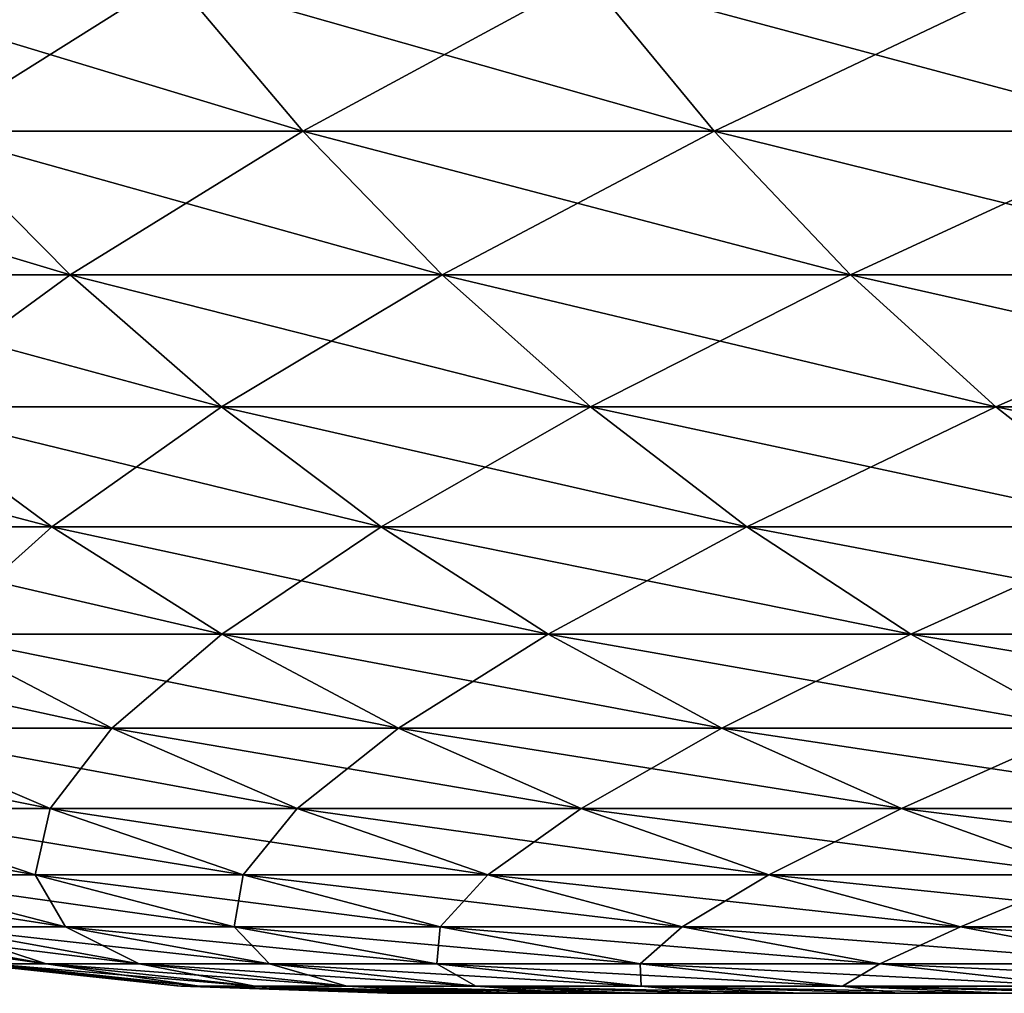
# Model space of a CAD drawing. Header units: millimetres. Extents: x -161 to 161, y -94 to 1149.
# Tile 298 of 656: x -9.687 to -9.186, y -93.6 to -93.105. Entities that reach past the tile are written whole.
import ezdxf

# ---------------------------------------------------------------- set-up
doc = ezdxf.new("R2010")
doc.units = ezdxf.units.MM
doc.header["$LTSCALE"] = 81.481481
for name, color, linetype in [('21', 7, 'CONTINUOUS'), ('24', 7, 'CONTINUOUS'), ('25', 7, 'CONTINUOUS')]:
    doc.layers.add(name, color=color, linetype=linetype)

msp = doc.modelspace()

# ---------------------------------------------------------------- linework, layer by layer
at = {"layer": '21', "color": 7, "linetype": 'CONTINUOUS', "true_color": 0x323232}
for points in [[(-9.49729, -93.6, -0.22357), (9.5, -93.6), (-9.5, -93.6), (-9.49729, -93.6, -0.22357)], [(-9.5, -93.6), (9.5, -93.6), (9.49729, -93.6, 0.22357), (-9.5, -93.6)], [(-9.49729, -93.6, 0.22357), (-9.5, -93.6), (9.49729, -93.6, 0.22357), (-9.49729, -93.6, 0.22357)], [(9.49729, -93.6, -0.22357), (9.5, -93.6), (-9.49729, -93.6, -0.22357), (9.49729, -93.6, -0.22357)], [(-9.48942, -93.6, -0.44643), (9.49729, -93.6, -0.22357), (-9.49729, -93.6, -0.22357), (-9.48942, -93.6, -0.44643)], [(-9.48942, -93.6, 0.44643), (-9.49729, -93.6, 0.22357), (9.48942, -93.6, 0.44643), (-9.48942, -93.6, 0.44643)], [(9.48942, -93.6, 0.44643), (-9.49729, -93.6, 0.22357), (9.49729, -93.6, 0.22357), (9.48942, -93.6, 0.44643)], [(9.48942, -93.6, -0.44643), (9.49729, -93.6, -0.22357), (-9.48942, -93.6, -0.44643), (9.48942, -93.6, -0.44643)], [(-9.47638, -93.6, -0.66859), (9.48942, -93.6, -0.44643), (-9.48942, -93.6, -0.44643), (-9.47638, -93.6, -0.66859)], [(-9.47638, -93.6, 0.66859), (-9.48942, -93.6, 0.44643), (9.47638, -93.6, 0.66859), (-9.47638, -93.6, 0.66859)], [(9.47638, -93.6, 0.66859), (-9.48942, -93.6, 0.44643), (9.48942, -93.6, 0.44643), (9.47638, -93.6, 0.66859)], [(9.47638, -93.6, -0.66859), (9.48942, -93.6, -0.44643), (-9.47638, -93.6, -0.66859), (9.47638, -93.6, -0.66859)], [(-9.45819, -93.6, -0.89004), (9.47638, -93.6, -0.66859), (-9.47638, -93.6, -0.66859), (-9.45819, -93.6, -0.89004)], [(-9.45819, -93.6, 0.89004), (-9.47638, -93.6, 0.66859), (9.45819, -93.6, 0.89004), (-9.45819, -93.6, 0.89004)], [(9.45819, -93.6, 0.89004), (-9.47638, -93.6, 0.66859), (9.47638, -93.6, 0.66859), (9.45819, -93.6, 0.89004)], [(9.45819, -93.6, -0.89004), (9.47638, -93.6, -0.66859), (-9.45819, -93.6, -0.89004), (9.45819, -93.6, -0.89004)], [(-9.43484, -93.6, -1.11078), (9.45819, -93.6, -0.89004), (-9.45819, -93.6, -0.89004), (-9.43484, -93.6, -1.11078)], [(-9.43484, -93.6, 1.11078), (-9.45819, -93.6, 0.89004), (9.43484, -93.6, 1.11078), (-9.43484, -93.6, 1.11078)], [(9.43484, -93.6, 1.11078), (-9.45819, -93.6, 0.89004), (9.45819, -93.6, 0.89004), (9.43484, -93.6, 1.11078)], [(9.43484, -93.6, -1.11078), (9.45819, -93.6, -0.89004), (-9.43484, -93.6, -1.11078), (9.43484, -93.6, -1.11078)], [(-9.40633, -93.6, -1.33081), (9.43484, -93.6, -1.11078), (-9.43484, -93.6, -1.11078), (-9.40633, -93.6, -1.33081)], [(-9.40633, -93.6, 1.33081), (-9.43484, -93.6, 1.11078), (9.40633, -93.6, 1.33081), (-9.40633, -93.6, 1.33081)], [(9.40633, -93.6, 1.33081), (-9.43484, -93.6, 1.11078), (9.43484, -93.6, 1.11078), (9.40633, -93.6, 1.33081)], [(9.40633, -93.6, -1.33081), (9.43484, -93.6, -1.11078), (-9.40633, -93.6, -1.33081), (9.40633, -93.6, -1.33081)], [(-9.3726, -93.6, -1.55041), (9.40633, -93.6, -1.33081), (-9.40633, -93.6, -1.33081), (-9.3726, -93.6, -1.55041)], [(-9.3726, -93.6, 1.55041), (-9.40633, -93.6, 1.33081), (9.3726, -93.6, 1.55041), (-9.3726, -93.6, 1.55041)], [(9.3726, -93.6, 1.55041), (-9.40633, -93.6, 1.33081), (9.40633, -93.6, 1.33081), (9.3726, -93.6, 1.55041)], [(9.3726, -93.6, -1.55041), (9.40633, -93.6, -1.33081), (-9.3726, -93.6, -1.55041), (9.3726, -93.6, -1.55041)], [(-9.33362, -93.6, -1.76972), (9.3726, -93.6, -1.55041), (-9.3726, -93.6, -1.55041), (-9.33362, -93.6, -1.76972)], [(-9.33362, -93.6, 1.76972), (-9.3726, -93.6, 1.55041), (9.33362, -93.6, 1.76972), (-9.33362, -93.6, 1.76972)], [(9.33362, -93.6, 1.76972), (-9.3726, -93.6, 1.55041), (9.3726, -93.6, 1.55041), (9.33362, -93.6, 1.76972)], [(9.33362, -93.6, -1.76972), (9.3726, -93.6, -1.55041), (-9.33362, -93.6, -1.76972), (9.33362, -93.6, -1.76972)], [(-9.28948, -93.6, -1.98836), (9.33362, -93.6, -1.76972), (-9.33362, -93.6, -1.76972), (-9.28948, -93.6, -1.98836)], [(-9.28948, -93.6, 1.98836), (-9.33362, -93.6, 1.76972), (9.28948, -93.6, 1.98836), (-9.28948, -93.6, 1.98836)], [(9.28948, -93.6, 1.98836), (-9.33362, -93.6, 1.76972), (9.33362, -93.6, 1.76972), (9.28948, -93.6, 1.98836)], [(9.28948, -93.6, -1.98836), (9.33362, -93.6, -1.76972), (-9.28948, -93.6, -1.98836), (9.28948, -93.6, -1.98836)], [(-9.24024, -93.6, -2.20597), (9.28948, -93.6, -1.98836), (-9.28948, -93.6, -1.98836), (-9.24024, -93.6, -2.20597)], [(-9.24024, -93.6, 2.20597), (-9.28948, -93.6, 1.98836), (9.24024, -93.6, 2.20597), (-9.24024, -93.6, 2.20597)], [(9.24024, -93.6, 2.20597), (-9.28948, -93.6, 1.98836), (9.28948, -93.6, 1.98836), (9.24024, -93.6, 2.20597)], [(9.24024, -93.6, -2.20597), (9.28948, -93.6, -1.98836), (-9.24024, -93.6, -2.20597), (9.24024, -93.6, -2.20597)], [(-9.18599, -93.6, -2.42217), (9.24024, -93.6, -2.20597), (-9.24024, -93.6, -2.20597), (-9.18599, -93.6, -2.42217)], [(-9.18599, -93.6, 2.42217), (-9.24024, -93.6, 2.20597), (9.18599, -93.6, 2.42217), (-9.18599, -93.6, 2.42217)], [(9.18599, -93.6, 2.42217), (-9.24024, -93.6, 2.20597), (9.24024, -93.6, 2.20597), (9.18599, -93.6, 2.42217)], [(-9.1268, -93.6, 2.63658), (-9.18599, -93.6, 2.42217), (9.1268, -93.6, 2.63658), (-9.1268, -93.6, 2.63658)], [(9.1268, -93.6, 2.63658), (-9.18599, -93.6, 2.42217), (9.18599, -93.6, 2.42217), (9.1268, -93.6, 2.63658)]]:
    msp.add_3dface(points, dxfattribs=at)
at = {"layer": '24', "color": 7, "linetype": 'CONTINUOUS', "true_color": 0x323232}
for points in [[(-9.60897, -93.08302, 4.55283), (-9.80095, -93.08302, 4.12334), (-9.54292, -93.16142, 4.52154), (-9.60897, -93.08302, 4.55283)], [(-9.54292, -93.16142, 4.52154), (-9.80095, -93.08302, 4.12334), (-9.73358, -93.16142, 4.095), (-9.54292, -93.16142, 4.52154)], [(-9.39817, -93.08302, 4.97342), (-9.60897, -93.08302, 4.55283), (-9.33357, -93.16142, 4.93923), (-9.39817, -93.08302, 4.97342)], [(-9.33357, -93.16142, 4.93923), (-9.60897, -93.08302, 4.55283), (-9.54292, -93.16142, 4.52154), (-9.33357, -93.16142, 4.93923)], [(-9.16898, -93.08302, 5.38426), (-9.39817, -93.08302, 4.97342), (-9.10596, -93.16142, 5.34725), (-9.16898, -93.08302, 5.38426)], [(-9.10596, -93.16142, 5.34725), (-9.39817, -93.08302, 4.97342), (-9.33357, -93.16142, 4.93923), (-9.10596, -93.16142, 5.34725)], [(-9.73358, -93.16142, 4.095), (-9.90519, -93.16142, 3.66044), (-9.66122, -93.2344, 4.06456), (-9.73358, -93.16142, 4.095)], [(-9.66122, -93.2344, 4.06456), (-9.90519, -93.16142, 3.66044), (-9.83155, -93.2344, 3.63323), (-9.66122, -93.2344, 4.06456)], [(-9.54292, -93.16142, 4.52154), (-9.73358, -93.16142, 4.095), (-9.47197, -93.2344, 4.48793), (-9.54292, -93.16142, 4.52154)], [(-9.47197, -93.2344, 4.48793), (-9.73358, -93.16142, 4.095), (-9.66122, -93.2344, 4.06456), (-9.47197, -93.2344, 4.48793)], [(-9.33357, -93.16142, 4.93923), (-9.54292, -93.16142, 4.52154), (-9.26419, -93.2344, 4.90251), (-9.33357, -93.16142, 4.93923)], [(-9.26419, -93.2344, 4.90251), (-9.54292, -93.16142, 4.52154), (-9.47197, -93.2344, 4.48793), (-9.26419, -93.2344, 4.90251)], [(-9.10596, -93.16142, 5.34725), (-9.33357, -93.16142, 4.93923), (-9.03826, -93.2344, 5.3075), (-9.10596, -93.16142, 5.34725)], [(-9.03826, -93.2344, 5.3075), (-9.33357, -93.16142, 4.93923), (-9.26419, -93.2344, 4.90251), (-9.03826, -93.2344, 5.3075)], [(-9.66122, -93.2344, 4.06456), (-9.83155, -93.2344, 3.63323), (-9.58424, -93.30158, 4.03217), (-9.66122, -93.2344, 4.06456)], [(-9.58424, -93.30158, 4.03217), (-9.83155, -93.2344, 3.63323), (-9.75322, -93.30158, 3.60428), (-9.58424, -93.30158, 4.03217)], [(-9.47197, -93.2344, 4.48793), (-9.66122, -93.2344, 4.06456), (-9.3965, -93.30158, 4.45217), (-9.47197, -93.2344, 4.48793)], [(-9.3965, -93.30158, 4.45217), (-9.66122, -93.2344, 4.06456), (-9.58424, -93.30158, 4.03217), (-9.3965, -93.30158, 4.45217)], [(-9.26419, -93.2344, 4.90251), (-9.47197, -93.2344, 4.48793), (-9.19037, -93.30158, 4.86345), (-9.26419, -93.2344, 4.90251)], [(-9.19037, -93.30158, 4.86345), (-9.47197, -93.2344, 4.48793), (-9.3965, -93.30158, 4.45217), (-9.19037, -93.30158, 4.86345)], [(-9.03826, -93.2344, 5.3075), (-9.26419, -93.2344, 4.90251), (-8.96625, -93.30158, 5.26521), (-9.03826, -93.2344, 5.3075)], [(-8.96625, -93.30158, 5.26521), (-9.26419, -93.2344, 4.90251), (-9.19037, -93.30158, 4.86345), (-8.96625, -93.30158, 5.26521)], [(-9.75322, -93.30158, 3.60428), (-9.9031, -93.30158, 3.16934), (-9.67058, -93.36263, 3.57374), (-9.75322, -93.30158, 3.60428)], [(-9.67058, -93.36263, 3.57374), (-9.9031, -93.30158, 3.16934), (-9.81919, -93.36263, 3.14248), (-9.67058, -93.36263, 3.57374)], [(-9.58424, -93.30158, 4.03217), (-9.75322, -93.30158, 3.60428), (-9.50304, -93.36263, 3.99801), (-9.58424, -93.30158, 4.03217)], [(-9.50304, -93.36263, 3.99801), (-9.75322, -93.30158, 3.60428), (-9.67058, -93.36263, 3.57374), (-9.50304, -93.36263, 3.99801)], [(-9.3965, -93.30158, 4.45217), (-9.58424, -93.30158, 4.03217), (-9.31689, -93.36263, 4.41445), (-9.3965, -93.30158, 4.45217)], [(-9.31689, -93.36263, 4.41445), (-9.58424, -93.30158, 4.03217), (-9.50304, -93.36263, 3.99801), (-9.31689, -93.36263, 4.41445)], [(-9.19037, -93.30158, 4.86345), (-9.3965, -93.30158, 4.45217), (-9.1125, -93.36263, 4.82224), (-9.19037, -93.30158, 4.86345)], [(-9.1125, -93.36263, 4.82224), (-9.3965, -93.30158, 4.45217), (-9.31689, -93.36263, 4.41445), (-9.1125, -93.36263, 4.82224)], [(-8.96625, -93.30158, 5.26521), (-9.19037, -93.30158, 4.86345), (-8.89028, -93.36263, 5.2206), (-8.96625, -93.30158, 5.26521)], [(-8.89028, -93.36263, 5.2206), (-9.19037, -93.30158, 4.86345), (-9.1125, -93.36263, 4.82224), (-8.89028, -93.36263, 5.2206)], [(-9.67058, -93.36263, 3.57374), (-9.81919, -93.36263, 3.14248), (-9.58407, -93.41724, 3.54177), (-9.67058, -93.36263, 3.57374)], [(-9.58407, -93.41724, 3.54177), (-9.81919, -93.36263, 3.14248), (-9.73135, -93.41724, 3.11437), (-9.58407, -93.41724, 3.54177)], [(-9.50304, -93.36263, 3.99801), (-9.67058, -93.36263, 3.57374), (-9.41802, -93.41724, 3.96224), (-9.50304, -93.36263, 3.99801)], [(-9.41802, -93.41724, 3.96224), (-9.67058, -93.36263, 3.57374), (-9.58407, -93.41724, 3.54177), (-9.41802, -93.41724, 3.96224)], [(-9.31689, -93.36263, 4.41445), (-9.50304, -93.36263, 3.99801), (-9.23354, -93.41724, 4.37495), (-9.31689, -93.36263, 4.41445)], [(-9.23354, -93.41724, 4.37495), (-9.50304, -93.36263, 3.99801), (-9.41802, -93.41724, 3.96224), (-9.23354, -93.41724, 4.37495)], [(-9.1125, -93.36263, 4.82224), (-9.31689, -93.36263, 4.41445), (-9.03098, -93.41724, 4.7791), (-9.1125, -93.36263, 4.82224)], [(-9.03098, -93.41724, 4.7791), (-9.31689, -93.36263, 4.41445), (-9.23354, -93.41724, 4.37495), (-9.03098, -93.41724, 4.7791)], [(-9.73135, -93.41724, 3.11437), (-9.85958, -93.41724, 2.68087), (-9.64002, -93.46511, 3.08514), (-9.73135, -93.41724, 3.11437)], [(-9.64002, -93.46511, 3.08514), (-9.85958, -93.41724, 2.68087), (-9.76705, -93.46511, 2.65571), (-9.64002, -93.46511, 3.08514)], [(-9.58407, -93.41724, 3.54177), (-9.73135, -93.41724, 3.11437), (-9.49412, -93.46511, 3.50853), (-9.58407, -93.41724, 3.54177)], [(-9.49412, -93.46511, 3.50853), (-9.73135, -93.41724, 3.11437), (-9.64002, -93.46511, 3.08514), (-9.49412, -93.46511, 3.50853)], [(-9.41802, -93.41724, 3.96224), (-9.58407, -93.41724, 3.54177), (-9.32963, -93.46511, 3.92505), (-9.41802, -93.41724, 3.96224)], [(-9.32963, -93.46511, 3.92505), (-9.58407, -93.41724, 3.54177), (-9.49412, -93.46511, 3.50853), (-9.32963, -93.46511, 3.92505)], [(-9.23354, -93.41724, 4.37495), (-9.41802, -93.41724, 3.96224), (-9.14688, -93.46511, 4.33389), (-9.23354, -93.41724, 4.37495)], [(-9.14688, -93.46511, 4.33389), (-9.41802, -93.41724, 3.96224), (-9.32963, -93.46511, 3.92505), (-9.14688, -93.46511, 4.33389)], [(-9.03098, -93.41724, 4.7791), (-9.23354, -93.41724, 4.37495), (-8.94622, -93.46511, 4.73425), (-9.03098, -93.41724, 4.7791)], [(-8.94622, -93.46511, 4.73425), (-9.23354, -93.41724, 4.37495), (-9.14688, -93.46511, 4.33389), (-8.94622, -93.46511, 4.73425)], [(-9.76705, -93.46511, 2.65571), (-9.87496, -93.46511, 2.22108), (-9.67145, -93.50602, 2.62972), (-9.76705, -93.46511, 2.65571)], [(-9.67145, -93.50602, 2.62972), (-9.87496, -93.46511, 2.22108), (-9.7783, -93.50602, 2.19934), (-9.67145, -93.50602, 2.62972)], [(-9.64002, -93.46511, 3.08514), (-9.76705, -93.46511, 2.65571), (-9.54566, -93.50602, 3.05494), (-9.64002, -93.46511, 3.08514)], [(-9.54566, -93.50602, 3.05494), (-9.76705, -93.46511, 2.65571), (-9.67145, -93.50602, 2.62972), (-9.54566, -93.50602, 3.05494)], [(-9.49412, -93.46511, 3.50853), (-9.64002, -93.46511, 3.08514), (-9.40119, -93.50602, 3.47419), (-9.49412, -93.46511, 3.50853)], [(-9.40119, -93.50602, 3.47419), (-9.64002, -93.46511, 3.08514), (-9.54566, -93.50602, 3.05494), (-9.40119, -93.50602, 3.47419)], [(-9.32963, -93.46511, 3.92505), (-9.49412, -93.46511, 3.50853), (-9.23831, -93.50602, 3.88664), (-9.32963, -93.46511, 3.92505)], [(-9.23831, -93.50602, 3.88664), (-9.49412, -93.46511, 3.50853), (-9.40119, -93.50602, 3.47419), (-9.23831, -93.50602, 3.88664)], [(-9.14688, -93.46511, 4.33389), (-9.32963, -93.46511, 3.92505), (-9.05735, -93.50602, 4.29147), (-9.14688, -93.46511, 4.33389)], [(-9.05735, -93.50602, 4.29147), (-9.32963, -93.46511, 3.92505), (-9.23831, -93.50602, 3.88664), (-9.05735, -93.50602, 4.29147)], [(-9.7783, -93.50602, 2.19934), (-9.86602, -93.50602, 1.76466), (-9.67904, -93.53975, 2.17702), (-9.7783, -93.50602, 2.19934)], [(-9.67904, -93.53975, 2.17702), (-9.86602, -93.50602, 1.76466), (-9.76587, -93.53975, 1.74675), (-9.67904, -93.53975, 2.17702)], [(-9.67145, -93.50602, 2.62972), (-9.7783, -93.50602, 2.19934), (-9.57327, -93.53975, 2.60302), (-9.67145, -93.50602, 2.62972)], [(-9.57327, -93.53975, 2.60302), (-9.7783, -93.50602, 2.19934), (-9.67904, -93.53975, 2.17702), (-9.57327, -93.53975, 2.60302)], [(-9.54566, -93.50602, 3.05494), (-9.67145, -93.50602, 2.62972), (-9.44876, -93.53975, 3.02393), (-9.54566, -93.50602, 3.05494)], [(-9.44876, -93.53975, 3.02393), (-9.67145, -93.50602, 2.62972), (-9.57327, -93.53975, 2.60302), (-9.44876, -93.53975, 3.02393)], [(-9.40119, -93.50602, 3.47419), (-9.54566, -93.50602, 3.05494), (-9.30576, -93.53975, 3.43892), (-9.40119, -93.50602, 3.47419)], [(-9.30576, -93.53975, 3.43892), (-9.54566, -93.50602, 3.05494), (-9.44876, -93.53975, 3.02393), (-9.30576, -93.53975, 3.43892)], [(-9.23831, -93.50602, 3.88664), (-9.40119, -93.50602, 3.47419), (-9.14453, -93.53975, 3.84718), (-9.23831, -93.50602, 3.88664)], [(-9.14453, -93.53975, 3.84718), (-9.40119, -93.50602, 3.47419), (-9.30576, -93.53975, 3.43892), (-9.14453, -93.53975, 3.84718)], [(-9.05735, -93.50602, 4.29147), (-9.23831, -93.50602, 3.88664), (-8.96541, -93.53975, 4.24791), (-9.05735, -93.50602, 4.29147)], [(-8.96541, -93.53975, 4.24791), (-9.23831, -93.50602, 3.88664), (-9.14453, -93.53975, 3.84718), (-8.96541, -93.53975, 4.24791)], [(-9.76587, -93.53975, 1.74675), (-9.83357, -93.53975, 1.31306), (-9.6636, -93.56613, 1.72846), (-9.76587, -93.53975, 1.74675)], [(-9.6636, -93.56613, 1.72846), (-9.83357, -93.53975, 1.31306), (-9.7306, -93.56613, 1.29931), (-9.6636, -93.56613, 1.72846)], [(-9.67904, -93.53975, 2.17702), (-9.76587, -93.53975, 1.74675), (-9.57769, -93.56613, 2.15422), (-9.67904, -93.53975, 2.17702)], [(-9.57769, -93.56613, 2.15422), (-9.76587, -93.53975, 1.74675), (-9.6636, -93.56613, 1.72846), (-9.57769, -93.56613, 2.15422)], [(-9.57327, -93.53975, 2.60302), (-9.67904, -93.53975, 2.17702), (-9.47303, -93.56613, 2.57576), (-9.57327, -93.53975, 2.60302)], [(-9.47303, -93.56613, 2.57576), (-9.67904, -93.53975, 2.17702), (-9.57769, -93.56613, 2.15422), (-9.47303, -93.56613, 2.57576)], [(-9.44876, -93.53975, 3.02393), (-9.57327, -93.53975, 2.60302), (-9.34982, -93.56613, 2.99227), (-9.44876, -93.53975, 3.02393)], [(-9.34982, -93.56613, 2.99227), (-9.57327, -93.53975, 2.60302), (-9.47303, -93.56613, 2.57576), (-9.34982, -93.56613, 2.99227)], [(-9.30576, -93.53975, 3.43892), (-9.44876, -93.53975, 3.02393), (-9.20831, -93.56613, 3.40291), (-9.30576, -93.53975, 3.43892)], [(-9.20831, -93.56613, 3.40291), (-9.44876, -93.53975, 3.02393), (-9.34982, -93.56613, 2.99227), (-9.20831, -93.56613, 3.40291)], [(-9.14453, -93.53975, 3.84718), (-9.30576, -93.53975, 3.43892), (-9.04877, -93.56613, 3.8069), (-9.14453, -93.53975, 3.84718)], [(-9.04877, -93.56613, 3.8069), (-9.30576, -93.53975, 3.43892), (-9.20831, -93.56613, 3.40291), (-9.04877, -93.56613, 3.8069)], [(-9.77855, -93.56613, 0.86762), (-9.80736, -93.56613, 0.43424), (-9.67346, -93.58502, 0.8583), (-9.77855, -93.56613, 0.86762)], [(-9.67346, -93.58502, 0.8583), (-9.80736, -93.56613, 0.43424), (-9.70195, -93.58502, 0.42957), (-9.67346, -93.58502, 0.8583)], [(-9.7306, -93.56613, 1.29931), (-9.77855, -93.56613, 0.86762), (-9.62602, -93.58502, 1.28535), (-9.7306, -93.56613, 1.29931)], [(-9.62602, -93.58502, 1.28535), (-9.77855, -93.56613, 0.86762), (-9.67346, -93.58502, 0.8583), (-9.62602, -93.58502, 1.28535)], [(-9.6636, -93.56613, 1.72846), (-9.7306, -93.56613, 1.29931), (-9.55974, -93.58502, 1.70988), (-9.6636, -93.56613, 1.72846)], [(-9.55974, -93.58502, 1.70988), (-9.7306, -93.56613, 1.29931), (-9.62602, -93.58502, 1.28535), (-9.55974, -93.58502, 1.70988)], [(-9.57769, -93.56613, 2.15422), (-9.6636, -93.56613, 1.72846), (-9.47475, -93.58502, 2.13107), (-9.57769, -93.56613, 2.15422)], [(-9.47475, -93.58502, 2.13107), (-9.6636, -93.56613, 1.72846), (-9.55974, -93.58502, 1.70988), (-9.47475, -93.58502, 2.13107)], [(-9.47303, -93.56613, 2.57576), (-9.57769, -93.56613, 2.15422), (-9.37122, -93.58502, 2.54808), (-9.47303, -93.56613, 2.57576)], [(-9.37122, -93.58502, 2.54808), (-9.57769, -93.56613, 2.15422), (-9.47475, -93.58502, 2.13107), (-9.37122, -93.58502, 2.54808)], [(-9.34982, -93.56613, 2.99227), (-9.47303, -93.56613, 2.57576), (-9.24933, -93.58502, 2.96011), (-9.34982, -93.56613, 2.99227)], [(-9.24933, -93.58502, 2.96011), (-9.47303, -93.56613, 2.57576), (-9.37122, -93.58502, 2.54808), (-9.24933, -93.58502, 2.96011)], [(-9.20831, -93.56613, 3.40291), (-9.34982, -93.56613, 2.99227), (-9.10935, -93.58502, 3.36634), (-9.20831, -93.56613, 3.40291)], [(-9.10935, -93.58502, 3.36634), (-9.34982, -93.56613, 2.99227), (-9.24933, -93.58502, 2.96011), (-9.10935, -93.58502, 3.36634)], [(-9.04877, -93.56613, 3.8069), (-9.20831, -93.56613, 3.40291), (-8.95152, -93.58502, 3.76598), (-9.04877, -93.56613, 3.8069)], [(-8.95152, -93.58502, 3.76598), (-9.20831, -93.56613, 3.40291), (-9.10935, -93.58502, 3.36634), (-8.95152, -93.58502, 3.76598)], [(-9.70195, -93.58502, 0.42957), (-9.71146, -93.58502), (-9.59547, -93.59633, 0.42486), (-9.70195, -93.58502, 0.42957)], [(-9.59547, -93.59633, 0.42486), (-9.71146, -93.58502), (-9.60701, -93.59618), (-9.59547, -93.59633, 0.42486)], [(-9.67346, -93.58502, 0.8583), (-9.70195, -93.58502, 0.42957), (-9.56729, -93.59633, 0.84888), (-9.67346, -93.58502, 0.8583)], [(-9.56729, -93.59633, 0.84888), (-9.70195, -93.58502, 0.42957), (-9.59547, -93.59633, 0.42486), (-9.56729, -93.59633, 0.84888)], [(-9.62602, -93.58502, 1.28535), (-9.67346, -93.58502, 0.8583), (-9.52037, -93.59633, 1.27124), (-9.62602, -93.58502, 1.28535)], [(-9.52037, -93.59633, 1.27124), (-9.67346, -93.58502, 0.8583), (-9.56729, -93.59633, 0.84888), (-9.52037, -93.59633, 1.27124)], [(-9.55974, -93.58502, 1.70988), (-9.62602, -93.58502, 1.28535), (-9.45482, -93.59633, 1.69112), (-9.55974, -93.58502, 1.70988)], [(-9.45482, -93.59633, 1.69112), (-9.62602, -93.58502, 1.28535), (-9.52037, -93.59633, 1.27124), (-9.45482, -93.59633, 1.69112)], [(-9.47475, -93.58502, 2.13107), (-9.55974, -93.58502, 1.70988), (-9.37077, -93.59633, 2.10768), (-9.47475, -93.58502, 2.13107)], [(-9.37077, -93.59633, 2.10768), (-9.55974, -93.58502, 1.70988), (-9.45482, -93.59633, 1.69112), (-9.37077, -93.59633, 2.10768)], [(-9.37122, -93.58502, 2.54808), (-9.47475, -93.58502, 2.13107), (-9.26836, -93.59633, 2.52012), (-9.37122, -93.58502, 2.54808)], [(-9.26836, -93.59633, 2.52012), (-9.47475, -93.58502, 2.13107), (-9.37077, -93.59633, 2.10768), (-9.26836, -93.59633, 2.52012)], [(-9.24933, -93.58502, 2.96011), (-9.37122, -93.58502, 2.54808), (-9.14782, -93.59633, 2.92762), (-9.24933, -93.58502, 2.96011)], [(-9.14782, -93.59633, 2.92762), (-9.37122, -93.58502, 2.54808), (-9.26836, -93.59633, 2.52012), (-9.14782, -93.59633, 2.92762)], [(-9.10935, -93.58502, 3.36634), (-9.24933, -93.58502, 2.96011), (-9.00937, -93.59633, 3.32939), (-9.10935, -93.58502, 3.36634)], [(-9.00937, -93.59633, 3.32939), (-9.24933, -93.58502, 2.96011), (-9.14782, -93.59633, 2.92762), (-9.00937, -93.59633, 3.32939)], [(-9.60487, -93.59633), (-9.59547, -93.59633, 0.42486), (-9.60701, -93.59618), (-9.60487, -93.59633)], [(-9.5, -93.6), (-9.49729, -93.6, 0.22357), (-9.60487, -93.59633), (-9.5, -93.6)], [(-9.49729, -93.6, 0.22357), (-9.59547, -93.59633, 0.42486), (-9.60487, -93.59633), (-9.49729, -93.6, 0.22357)], [(-9.49729, -93.6, 0.22357), (-9.48942, -93.6, 0.44643), (-9.59547, -93.59633, 0.42486), (-9.49729, -93.6, 0.22357)], [(-9.48942, -93.6, 0.44643), (-9.47638, -93.6, 0.66859), (-9.59547, -93.59633, 0.42486), (-9.48942, -93.6, 0.44643)], [(-9.47638, -93.6, 0.66859), (-9.56729, -93.59633, 0.84888), (-9.59547, -93.59633, 0.42486), (-9.47638, -93.6, 0.66859)], [(-9.47638, -93.6, 0.66859), (-9.45819, -93.6, 0.89004), (-9.56729, -93.59633, 0.84888), (-9.47638, -93.6, 0.66859)], [(-9.45819, -93.6, 0.89004), (-9.43484, -93.6, 1.11078), (-9.56729, -93.59633, 0.84888), (-9.45819, -93.6, 0.89004)], [(-9.43484, -93.6, 1.11078), (-9.52037, -93.59633, 1.27124), (-9.56729, -93.59633, 0.84888), (-9.43484, -93.6, 1.11078)], [(-9.43484, -93.6, 1.11078), (-9.40633, -93.6, 1.33081), (-9.52037, -93.59633, 1.27124), (-9.43484, -93.6, 1.11078)], [(-9.40633, -93.6, 1.33081), (-9.3726, -93.6, 1.55041), (-9.52037, -93.59633, 1.27124), (-9.40633, -93.6, 1.33081)], [(-9.3726, -93.6, 1.55041), (-9.45482, -93.59633, 1.69112), (-9.52037, -93.59633, 1.27124), (-9.3726, -93.6, 1.55041)], [(-9.3726, -93.6, 1.55041), (-9.33362, -93.6, 1.76972), (-9.45482, -93.59633, 1.69112), (-9.3726, -93.6, 1.55041)], [(-9.33362, -93.6, 1.76972), (-9.28948, -93.6, 1.98836), (-9.45482, -93.59633, 1.69112), (-9.33362, -93.6, 1.76972)], [(-9.28948, -93.6, 1.98836), (-9.37077, -93.59633, 2.10768), (-9.45482, -93.59633, 1.69112), (-9.28948, -93.6, 1.98836)], [(-9.28948, -93.6, 1.98836), (-9.24024, -93.6, 2.20597), (-9.37077, -93.59633, 2.10768), (-9.28948, -93.6, 1.98836)], [(-9.24024, -93.6, 2.20597), (-9.18599, -93.6, 2.42217), (-9.37077, -93.59633, 2.10768), (-9.24024, -93.6, 2.20597)], [(-9.18599, -93.6, 2.42217), (-9.26836, -93.59633, 2.52012), (-9.37077, -93.59633, 2.10768), (-9.18599, -93.6, 2.42217)], [(-9.18599, -93.6, 2.42217), (-9.1268, -93.6, 2.63658), (-9.26836, -93.59633, 2.52012), (-9.18599, -93.6, 2.42217)], [(-9.1268, -93.6, 2.63658), (-9.06261, -93.6, 2.84933), (-9.26836, -93.59633, 2.52012), (-9.1268, -93.6, 2.63658)], [(-9.06261, -93.6, 2.84933), (-9.14782, -93.59633, 2.92762), (-9.26836, -93.59633, 2.52012), (-9.06261, -93.6, 2.84933)]]:
    msp.add_3dface(points, dxfattribs=at)
at = {"layer": '25', "color": 7, "linetype": 'CONTINUOUS', "true_color": 0x323232}
for points in [[(-9.80095, -93.08302, -4.12334), (-9.60897, -93.08302, -4.55283), (-9.73358, -93.16142, -4.095), (-9.80095, -93.08302, -4.12334)], [(-9.73358, -93.16142, -4.095), (-9.60897, -93.08302, -4.55283), (-9.54292, -93.16142, -4.52154), (-9.73358, -93.16142, -4.095)], [(-9.60897, -93.08302, -4.55283), (-9.39817, -93.08302, -4.97342), (-9.54292, -93.16142, -4.52154), (-9.60897, -93.08302, -4.55283)], [(-9.54292, -93.16142, -4.52154), (-9.39817, -93.08302, -4.97342), (-9.33357, -93.16142, -4.93923), (-9.54292, -93.16142, -4.52154)], [(-9.39817, -93.08302, -4.97342), (-9.16898, -93.08302, -5.38426), (-9.33357, -93.16142, -4.93923), (-9.39817, -93.08302, -4.97342)], [(-9.33357, -93.16142, -4.93923), (-9.16898, -93.08302, -5.38426), (-9.10596, -93.16142, -5.34725), (-9.33357, -93.16142, -4.93923)], [(-9.83155, -93.2344, -3.63323), (-9.73358, -93.16142, -4.095), (-9.66122, -93.2344, -4.06456), (-9.83155, -93.2344, -3.63323)], [(-9.73358, -93.16142, -4.095), (-9.54292, -93.16142, -4.52154), (-9.66122, -93.2344, -4.06456), (-9.73358, -93.16142, -4.095)], [(-9.66122, -93.2344, -4.06456), (-9.54292, -93.16142, -4.52154), (-9.47197, -93.2344, -4.48793), (-9.66122, -93.2344, -4.06456)], [(-9.54292, -93.16142, -4.52154), (-9.33357, -93.16142, -4.93923), (-9.47197, -93.2344, -4.48793), (-9.54292, -93.16142, -4.52154)], [(-9.47197, -93.2344, -4.48793), (-9.33357, -93.16142, -4.93923), (-9.26419, -93.2344, -4.90251), (-9.47197, -93.2344, -4.48793)], [(-9.33357, -93.16142, -4.93923), (-9.10596, -93.16142, -5.34725), (-9.26419, -93.2344, -4.90251), (-9.33357, -93.16142, -4.93923)], [(-9.26419, -93.2344, -4.90251), (-9.10596, -93.16142, -5.34725), (-9.03826, -93.2344, -5.3075), (-9.26419, -93.2344, -4.90251)], [(-9.83155, -93.2344, -3.63323), (-9.66122, -93.2344, -4.06456), (-9.75322, -93.30158, -3.60428), (-9.83155, -93.2344, -3.63323)], [(-9.75322, -93.30158, -3.60428), (-9.66122, -93.2344, -4.06456), (-9.58424, -93.30158, -4.03217), (-9.75322, -93.30158, -3.60428)], [(-9.66122, -93.2344, -4.06456), (-9.47197, -93.2344, -4.48793), (-9.58424, -93.30158, -4.03217), (-9.66122, -93.2344, -4.06456)], [(-9.58424, -93.30158, -4.03217), (-9.47197, -93.2344, -4.48793), (-9.3965, -93.30158, -4.45217), (-9.58424, -93.30158, -4.03217)], [(-9.47197, -93.2344, -4.48793), (-9.26419, -93.2344, -4.90251), (-9.3965, -93.30158, -4.45217), (-9.47197, -93.2344, -4.48793)], [(-9.3965, -93.30158, -4.45217), (-9.26419, -93.2344, -4.90251), (-9.19037, -93.30158, -4.86345), (-9.3965, -93.30158, -4.45217)], [(-9.26419, -93.2344, -4.90251), (-9.03826, -93.2344, -5.3075), (-9.19037, -93.30158, -4.86345), (-9.26419, -93.2344, -4.90251)], [(-9.19037, -93.30158, -4.86345), (-9.03826, -93.2344, -5.3075), (-8.96625, -93.30158, -5.26521), (-9.19037, -93.30158, -4.86345)], [(-9.81919, -93.36263, -3.14248), (-9.75322, -93.30158, -3.60428), (-9.67058, -93.36263, -3.57374), (-9.81919, -93.36263, -3.14248)], [(-9.75322, -93.30158, -3.60428), (-9.58424, -93.30158, -4.03217), (-9.67058, -93.36263, -3.57374), (-9.75322, -93.30158, -3.60428)], [(-9.67058, -93.36263, -3.57374), (-9.58424, -93.30158, -4.03217), (-9.50304, -93.36263, -3.99801), (-9.67058, -93.36263, -3.57374)], [(-9.58424, -93.30158, -4.03217), (-9.3965, -93.30158, -4.45217), (-9.50304, -93.36263, -3.99801), (-9.58424, -93.30158, -4.03217)], [(-9.50304, -93.36263, -3.99801), (-9.3965, -93.30158, -4.45217), (-9.31689, -93.36263, -4.41445), (-9.50304, -93.36263, -3.99801)], [(-9.3965, -93.30158, -4.45217), (-9.19037, -93.30158, -4.86345), (-9.31689, -93.36263, -4.41445), (-9.3965, -93.30158, -4.45217)], [(-9.31689, -93.36263, -4.41445), (-9.19037, -93.30158, -4.86345), (-9.1125, -93.36263, -4.82224), (-9.31689, -93.36263, -4.41445)], [(-9.19037, -93.30158, -4.86345), (-8.96625, -93.30158, -5.26521), (-9.1125, -93.36263, -4.82224), (-9.19037, -93.30158, -4.86345)], [(-9.81919, -93.36263, -3.14248), (-9.67058, -93.36263, -3.57374), (-9.73135, -93.41724, -3.11437), (-9.81919, -93.36263, -3.14248)], [(-9.73135, -93.41724, -3.11437), (-9.67058, -93.36263, -3.57374), (-9.58407, -93.41724, -3.54177), (-9.73135, -93.41724, -3.11437)], [(-9.67058, -93.36263, -3.57374), (-9.50304, -93.36263, -3.99801), (-9.58407, -93.41724, -3.54177), (-9.67058, -93.36263, -3.57374)], [(-9.58407, -93.41724, -3.54177), (-9.50304, -93.36263, -3.99801), (-9.41802, -93.41724, -3.96224), (-9.58407, -93.41724, -3.54177)], [(-9.50304, -93.36263, -3.99801), (-9.31689, -93.36263, -4.41445), (-9.41802, -93.41724, -3.96224), (-9.50304, -93.36263, -3.99801)], [(-9.41802, -93.41724, -3.96224), (-9.31689, -93.36263, -4.41445), (-9.23354, -93.41724, -4.37495), (-9.41802, -93.41724, -3.96224)], [(-9.31689, -93.36263, -4.41445), (-9.1125, -93.36263, -4.82224), (-9.23354, -93.41724, -4.37495), (-9.31689, -93.36263, -4.41445)], [(-9.23354, -93.41724, -4.37495), (-9.1125, -93.36263, -4.82224), (-9.03098, -93.41724, -4.7791), (-9.23354, -93.41724, -4.37495)], [(-9.76705, -93.46511, -2.65571), (-9.73135, -93.41724, -3.11437), (-9.64002, -93.46511, -3.08514), (-9.76705, -93.46511, -2.65571)], [(-9.73135, -93.41724, -3.11437), (-9.58407, -93.41724, -3.54177), (-9.64002, -93.46511, -3.08514), (-9.73135, -93.41724, -3.11437)], [(-9.64002, -93.46511, -3.08514), (-9.58407, -93.41724, -3.54177), (-9.49412, -93.46511, -3.50853), (-9.64002, -93.46511, -3.08514)], [(-9.58407, -93.41724, -3.54177), (-9.41802, -93.41724, -3.96224), (-9.49412, -93.46511, -3.50853), (-9.58407, -93.41724, -3.54177)], [(-9.49412, -93.46511, -3.50853), (-9.41802, -93.41724, -3.96224), (-9.32963, -93.46511, -3.92505), (-9.49412, -93.46511, -3.50853)], [(-9.41802, -93.41724, -3.96224), (-9.23354, -93.41724, -4.37495), (-9.32963, -93.46511, -3.92505), (-9.41802, -93.41724, -3.96224)], [(-9.32963, -93.46511, -3.92505), (-9.23354, -93.41724, -4.37495), (-9.14688, -93.46511, -4.33389), (-9.32963, -93.46511, -3.92505)], [(-9.23354, -93.41724, -4.37495), (-9.03098, -93.41724, -4.7791), (-9.14688, -93.46511, -4.33389), (-9.23354, -93.41724, -4.37495)], [(-9.7783, -93.50602, -2.19934), (-9.76705, -93.46511, -2.65571), (-9.67145, -93.50602, -2.62972), (-9.7783, -93.50602, -2.19934)], [(-9.76705, -93.46511, -2.65571), (-9.64002, -93.46511, -3.08514), (-9.67145, -93.50602, -2.62972), (-9.76705, -93.46511, -2.65571)], [(-9.67145, -93.50602, -2.62972), (-9.64002, -93.46511, -3.08514), (-9.54566, -93.50602, -3.05494), (-9.67145, -93.50602, -2.62972)], [(-9.64002, -93.46511, -3.08514), (-9.49412, -93.46511, -3.50853), (-9.54566, -93.50602, -3.05494), (-9.64002, -93.46511, -3.08514)], [(-9.54566, -93.50602, -3.05494), (-9.49412, -93.46511, -3.50853), (-9.40119, -93.50602, -3.47419), (-9.54566, -93.50602, -3.05494)], [(-9.49412, -93.46511, -3.50853), (-9.32963, -93.46511, -3.92505), (-9.40119, -93.50602, -3.47419), (-9.49412, -93.46511, -3.50853)], [(-9.40119, -93.50602, -3.47419), (-9.32963, -93.46511, -3.92505), (-9.23831, -93.50602, -3.88664), (-9.40119, -93.50602, -3.47419)], [(-9.32963, -93.46511, -3.92505), (-9.14688, -93.46511, -4.33389), (-9.23831, -93.50602, -3.88664), (-9.32963, -93.46511, -3.92505)], [(-9.23831, -93.50602, -3.88664), (-9.14688, -93.46511, -4.33389), (-9.05735, -93.50602, -4.29147), (-9.23831, -93.50602, -3.88664)], [(-9.7783, -93.50602, -2.19934), (-9.67145, -93.50602, -2.62972), (-9.67904, -93.53975, -2.17702), (-9.7783, -93.50602, -2.19934)], [(-9.76587, -93.53975, -1.74675), (-9.7783, -93.50602, -2.19934), (-9.67904, -93.53975, -2.17702), (-9.76587, -93.53975, -1.74675)], [(-9.67904, -93.53975, -2.17702), (-9.67145, -93.50602, -2.62972), (-9.57327, -93.53975, -2.60302), (-9.67904, -93.53975, -2.17702)], [(-9.67145, -93.50602, -2.62972), (-9.54566, -93.50602, -3.05494), (-9.57327, -93.53975, -2.60302), (-9.67145, -93.50602, -2.62972)], [(-9.57327, -93.53975, -2.60302), (-9.54566, -93.50602, -3.05494), (-9.44876, -93.53975, -3.02393), (-9.57327, -93.53975, -2.60302)], [(-9.54566, -93.50602, -3.05494), (-9.40119, -93.50602, -3.47419), (-9.44876, -93.53975, -3.02393), (-9.54566, -93.50602, -3.05494)], [(-9.44876, -93.53975, -3.02393), (-9.40119, -93.50602, -3.47419), (-9.30576, -93.53975, -3.43892), (-9.44876, -93.53975, -3.02393)], [(-9.40119, -93.50602, -3.47419), (-9.23831, -93.50602, -3.88664), (-9.30576, -93.53975, -3.43892), (-9.40119, -93.50602, -3.47419)], [(-9.30576, -93.53975, -3.43892), (-9.23831, -93.50602, -3.88664), (-9.14453, -93.53975, -3.84718), (-9.30576, -93.53975, -3.43892)], [(-9.23831, -93.50602, -3.88664), (-9.05735, -93.50602, -4.29147), (-9.14453, -93.53975, -3.84718), (-9.23831, -93.50602, -3.88664)], [(-9.76587, -93.53975, -1.74675), (-9.67904, -93.53975, -2.17702), (-9.6636, -93.56613, -1.72846), (-9.76587, -93.53975, -1.74675)], [(-9.7306, -93.56613, -1.29931), (-9.76587, -93.53975, -1.74675), (-9.6636, -93.56613, -1.72846), (-9.7306, -93.56613, -1.29931)], [(-9.67904, -93.53975, -2.17702), (-9.57327, -93.53975, -2.60302), (-9.57769, -93.56613, -2.15422), (-9.67904, -93.53975, -2.17702)], [(-9.6636, -93.56613, -1.72846), (-9.67904, -93.53975, -2.17702), (-9.57769, -93.56613, -2.15422), (-9.6636, -93.56613, -1.72846)], [(-9.57769, -93.56613, -2.15422), (-9.57327, -93.53975, -2.60302), (-9.47303, -93.56613, -2.57576), (-9.57769, -93.56613, -2.15422)], [(-9.57327, -93.53975, -2.60302), (-9.44876, -93.53975, -3.02393), (-9.47303, -93.56613, -2.57576), (-9.57327, -93.53975, -2.60302)], [(-9.47303, -93.56613, -2.57576), (-9.44876, -93.53975, -3.02393), (-9.34982, -93.56613, -2.99227), (-9.47303, -93.56613, -2.57576)], [(-9.44876, -93.53975, -3.02393), (-9.30576, -93.53975, -3.43892), (-9.34982, -93.56613, -2.99227), (-9.44876, -93.53975, -3.02393)], [(-9.34982, -93.56613, -2.99227), (-9.30576, -93.53975, -3.43892), (-9.20831, -93.56613, -3.40291), (-9.34982, -93.56613, -2.99227)], [(-9.30576, -93.53975, -3.43892), (-9.14453, -93.53975, -3.84718), (-9.20831, -93.56613, -3.40291), (-9.30576, -93.53975, -3.43892)], [(-9.20831, -93.56613, -3.40291), (-9.14453, -93.53975, -3.84718), (-9.04877, -93.56613, -3.8069), (-9.20831, -93.56613, -3.40291)], [(-9.70195, -93.58502, -0.42957), (-9.77855, -93.56613, -0.86762), (-9.67346, -93.58502, -0.8583), (-9.70195, -93.58502, -0.42957)], [(-9.77855, -93.56613, -0.86762), (-9.7306, -93.56613, -1.29931), (-9.67346, -93.58502, -0.8583), (-9.77855, -93.56613, -0.86762)], [(-9.67346, -93.58502, -0.8583), (-9.7306, -93.56613, -1.29931), (-9.62602, -93.58502, -1.28535), (-9.67346, -93.58502, -0.8583)], [(-9.7306, -93.56613, -1.29931), (-9.6636, -93.56613, -1.72846), (-9.62602, -93.58502, -1.28535), (-9.7306, -93.56613, -1.29931)], [(-9.62602, -93.58502, -1.28535), (-9.6636, -93.56613, -1.72846), (-9.55974, -93.58502, -1.70988), (-9.62602, -93.58502, -1.28535)], [(-9.6636, -93.56613, -1.72846), (-9.57769, -93.56613, -2.15422), (-9.55974, -93.58502, -1.70988), (-9.6636, -93.56613, -1.72846)], [(-9.55974, -93.58502, -1.70988), (-9.57769, -93.56613, -2.15422), (-9.47475, -93.58502, -2.13107), (-9.55974, -93.58502, -1.70988)], [(-9.57769, -93.56613, -2.15422), (-9.47303, -93.56613, -2.57576), (-9.47475, -93.58502, -2.13107), (-9.57769, -93.56613, -2.15422)], [(-9.47475, -93.58502, -2.13107), (-9.47303, -93.56613, -2.57576), (-9.37122, -93.58502, -2.54808), (-9.47475, -93.58502, -2.13107)], [(-9.47303, -93.56613, -2.57576), (-9.34982, -93.56613, -2.99227), (-9.37122, -93.58502, -2.54808), (-9.47303, -93.56613, -2.57576)], [(-9.37122, -93.58502, -2.54808), (-9.34982, -93.56613, -2.99227), (-9.24933, -93.58502, -2.96011), (-9.37122, -93.58502, -2.54808)], [(-9.34982, -93.56613, -2.99227), (-9.20831, -93.56613, -3.40291), (-9.24933, -93.58502, -2.96011), (-9.34982, -93.56613, -2.99227)], [(-9.24933, -93.58502, -2.96011), (-9.20831, -93.56613, -3.40291), (-9.10935, -93.58502, -3.36634), (-9.24933, -93.58502, -2.96011)], [(-9.20831, -93.56613, -3.40291), (-9.04877, -93.56613, -3.8069), (-9.10935, -93.58502, -3.36634), (-9.20831, -93.56613, -3.40291)], [(-9.60701, -93.59618), (-9.71146, -93.58502), (-9.70195, -93.58502, -0.42957), (-9.60701, -93.59618)], [(-9.70195, -93.58502, -0.42957), (-9.67346, -93.58502, -0.8583), (-9.59547, -93.59633, -0.42486), (-9.70195, -93.58502, -0.42957)], [(-9.60487, -93.59633), (-9.60701, -93.59618), (-9.70195, -93.58502, -0.42957), (-9.60487, -93.59633)], [(-9.60487, -93.59633), (-9.70195, -93.58502, -0.42957), (-9.59547, -93.59633, -0.42486), (-9.60487, -93.59633)], [(-9.59547, -93.59633, -0.42486), (-9.67346, -93.58502, -0.8583), (-9.56729, -93.59633, -0.84888), (-9.59547, -93.59633, -0.42486)], [(-9.67346, -93.58502, -0.8583), (-9.62602, -93.58502, -1.28535), (-9.56729, -93.59633, -0.84888), (-9.67346, -93.58502, -0.8583)], [(-9.56729, -93.59633, -0.84888), (-9.62602, -93.58502, -1.28535), (-9.52037, -93.59633, -1.27124), (-9.56729, -93.59633, -0.84888)], [(-9.62602, -93.58502, -1.28535), (-9.55974, -93.58502, -1.70988), (-9.52037, -93.59633, -1.27124), (-9.62602, -93.58502, -1.28535)], [(-9.52037, -93.59633, -1.27124), (-9.55974, -93.58502, -1.70988), (-9.45482, -93.59633, -1.69112), (-9.52037, -93.59633, -1.27124)], [(-9.55974, -93.58502, -1.70988), (-9.47475, -93.58502, -2.13107), (-9.45482, -93.59633, -1.69112), (-9.55974, -93.58502, -1.70988)], [(-9.45482, -93.59633, -1.69112), (-9.47475, -93.58502, -2.13107), (-9.37077, -93.59633, -2.10768), (-9.45482, -93.59633, -1.69112)], [(-9.47475, -93.58502, -2.13107), (-9.37122, -93.58502, -2.54808), (-9.37077, -93.59633, -2.10768), (-9.47475, -93.58502, -2.13107)], [(-9.37077, -93.59633, -2.10768), (-9.37122, -93.58502, -2.54808), (-9.26836, -93.59633, -2.52012), (-9.37077, -93.59633, -2.10768)], [(-9.37122, -93.58502, -2.54808), (-9.24933, -93.58502, -2.96011), (-9.26836, -93.59633, -2.52012), (-9.37122, -93.58502, -2.54808)], [(-9.26836, -93.59633, -2.52012), (-9.24933, -93.58502, -2.96011), (-9.14782, -93.59633, -2.92762), (-9.26836, -93.59633, -2.52012)], [(-9.24933, -93.58502, -2.96011), (-9.10935, -93.58502, -3.36634), (-9.14782, -93.59633, -2.92762), (-9.24933, -93.58502, -2.96011)], [(-9.5, -93.6), (-9.60487, -93.59633), (-9.59547, -93.59633, -0.42486), (-9.5, -93.6)], [(-9.48942, -93.6, -0.44643), (-9.49729, -93.6, -0.22357), (-9.59547, -93.59633, -0.42486), (-9.48942, -93.6, -0.44643)], [(-9.48942, -93.6, -0.44643), (-9.59547, -93.59633, -0.42486), (-9.56729, -93.59633, -0.84888), (-9.48942, -93.6, -0.44643)], [(-9.49729, -93.6, -0.22357), (-9.5, -93.6), (-9.59547, -93.59633, -0.42486), (-9.49729, -93.6, -0.22357)], [(-9.45819, -93.6, -0.89004), (-9.47638, -93.6, -0.66859), (-9.56729, -93.59633, -0.84888), (-9.45819, -93.6, -0.89004)], [(-9.45819, -93.6, -0.89004), (-9.56729, -93.59633, -0.84888), (-9.52037, -93.59633, -1.27124), (-9.45819, -93.6, -0.89004)], [(-9.47638, -93.6, -0.66859), (-9.48942, -93.6, -0.44643), (-9.56729, -93.59633, -0.84888), (-9.47638, -93.6, -0.66859)], [(-9.40633, -93.6, -1.33081), (-9.43484, -93.6, -1.11078), (-9.52037, -93.59633, -1.27124), (-9.40633, -93.6, -1.33081)], [(-9.40633, -93.6, -1.33081), (-9.52037, -93.59633, -1.27124), (-9.45482, -93.59633, -1.69112), (-9.40633, -93.6, -1.33081)], [(-9.43484, -93.6, -1.11078), (-9.45819, -93.6, -0.89004), (-9.52037, -93.59633, -1.27124), (-9.43484, -93.6, -1.11078)], [(-9.33362, -93.6, -1.76972), (-9.3726, -93.6, -1.55041), (-9.45482, -93.59633, -1.69112), (-9.33362, -93.6, -1.76972)], [(-9.33362, -93.6, -1.76972), (-9.45482, -93.59633, -1.69112), (-9.37077, -93.59633, -2.10768), (-9.33362, -93.6, -1.76972)], [(-9.3726, -93.6, -1.55041), (-9.40633, -93.6, -1.33081), (-9.45482, -93.59633, -1.69112), (-9.3726, -93.6, -1.55041)], [(-9.24024, -93.6, -2.20597), (-9.28948, -93.6, -1.98836), (-9.37077, -93.59633, -2.10768), (-9.24024, -93.6, -2.20597)], [(-9.24024, -93.6, -2.20597), (-9.37077, -93.59633, -2.10768), (-9.26836, -93.59633, -2.52012), (-9.24024, -93.6, -2.20597)], [(-9.28948, -93.6, -1.98836), (-9.33362, -93.6, -1.76972), (-9.37077, -93.59633, -2.10768), (-9.28948, -93.6, -1.98836)], [(-9.1268, -93.6, -2.63658), (-9.18599, -93.6, -2.42217), (-9.26836, -93.59633, -2.52012), (-9.1268, -93.6, -2.63658)], [(-9.1268, -93.6, -2.63658), (-9.26836, -93.59633, -2.52012), (-9.14782, -93.59633, -2.92762), (-9.1268, -93.6, -2.63658)], [(-9.18599, -93.6, -2.42217), (-9.24024, -93.6, -2.20597), (-9.26836, -93.59633, -2.52012), (-9.18599, -93.6, -2.42217)]]:
    msp.add_3dface(points, dxfattribs=at)

doc.saveas('drawing.dxf')
